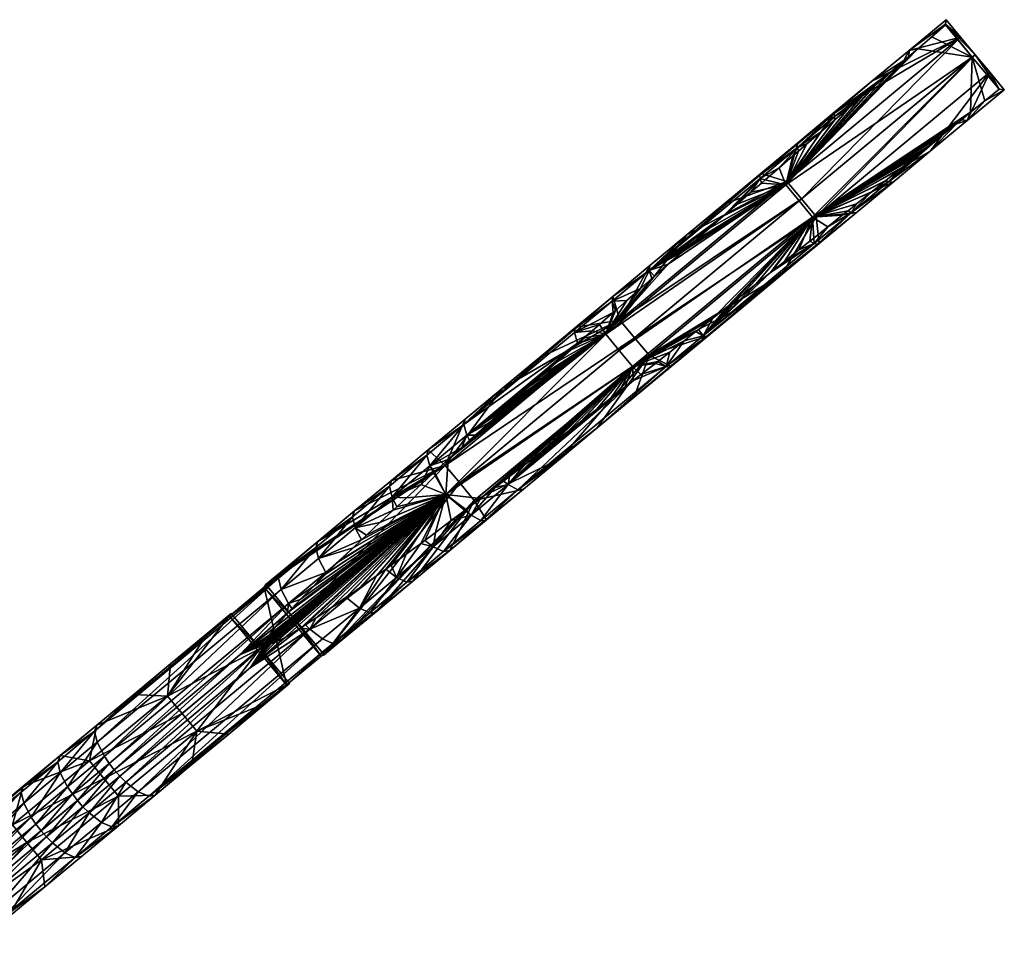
# Model space of a CAD drawing. Header units: millimetres. Extents: x 93711086 to 93775423, y 1247239064 to 1247319365.
# Tile 656 of 656: x 93732046 to 93736365, y 1247315286 to 1247319365. Entities that reach past the tile are written whole.
import ezdxf

# ---------------------------------------------------------------- set-up
doc = ezdxf.new("R2010")
doc.units = ezdxf.units.MM
doc.layers.add('SVV_Betong', color=7, linetype='Continuous')

# ---------------------------------------------------------------- blocks, each defined once
blk = doc.blocks.new('7b18acbc-7760-470f-8a9f-86712e06644a')
at = {"color": 0, "transparency": 16777216}
mesh = blk.add_polyface(dxfattribs=at)
corners = [(93736224.6, 1247319201, 7496.8), (93735465, 1247318569.9, 7490.7), (93735523.6, 1247318499.4, 7490.7), (93736341.8, 1247319060.1, 7496.8), (93736279.4, 1247319009.6, 7496.3), (93736217, 1247318959.2, 7495.8), (93736176.5, 1247318926.5, 7495.5), (93736154.5, 1247318908.8, 7495.3), (93736092.1, 1247318858.4, 7494.8), (93736046.4, 1247319289.9, 7496.3), (93736107.5, 1247319342, 7496.8), (93735985.4, 1247319237.8, 7495.8), (93736106.8, 1247319344.9, 7480.9), (93736237.1, 1247319211.4, 7297.5), (93736173.2, 1247319288.3, 7297.5), (93736109.3, 1247319365.2, 7297.5), (93736301, 1247319134.5, 7297.5), (93736364.9, 1247319057.6, 7297.5), (93735784.4, 1247319095.3, 7263.2), (93735946.8, 1247319230.3, 7280.3), (93736202.5, 1247318922.6, 7280.3), (93736040.1, 1247318787.7, 7263.2), (93735539.3, 1247318501.6, 7217), (93735475.3, 1247318578.5, 7217), (93735857.2, 1247318654, 7429.5), (93736029.6, 1247318808.1, 7494.3), (93735924.5, 1247319185.7, 7495.3), (93735945.9, 1247319204, 7495.5)]
mesh.append_faces([[corners[k] for k in face] for face in [(0, 1, 2, 0), (3, 0, 4, 3), (0, 5, 4, 0), (6, 2, 7, 6), (7, 2, 8, 7), (0, 2, 5, 0), (9, 0, 10, 9), (0, 9, 11, 0), (12, 0, 13, 12), (12, 14, 15, 12), (12, 10, 0, 12), (13, 14, 12, 13), (17, 16, 3, 17), (14, 18, 19, 14), (19, 15, 14, 19), (16, 17, 20, 16), (21, 16, 20, 21), (16, 21, 22, 16), (20, 5, 6, 20), (4, 17, 3, 4), (17, 4, 20, 17), (4, 5, 20, 4), (8, 21, 7, 8), (6, 7, 20, 6), (8, 24, 21, 8), (7, 21, 20, 7), (8, 25, 24, 8), (26, 27, 19, 26), (27, 11, 19, 27), (12, 11, 9, 12), (19, 18, 26, 19), (12, 19, 11, 12), (12, 9, 10, 12), (15, 19, 12, 15)]], dxfattribs={"color": 0})
mesh.append_faces([[corners[k] for k in face] for face in [(3, 13, 0, 3), (13, 22, 23, 13)]], dxfattribs={"vtx0": -1, "color": 0})
mesh.append_faces([[corners[k] for k in face] for face in [(3, 16, 13, 3), (13, 16, 22, 13)]], dxfattribs={"vtx2": -1, "vtx3": -1, "color": 0})
mesh = blk.add_polyface(dxfattribs=at)
corners = [(93735623.4, 1247318927.4, 7492.9), (93735406.5, 1247318640.4, 7490.7), (93735680.8, 1247318976.8, 7493.3), (93735620, 1247318924.5, 7492.8), (93735498.4, 1247318819.8, 7491.8), (93735559.2, 1247318872.1, 7492.3), (93736224.6, 1247319201, 7496.8), (93735985.4, 1247319237.8, 7495.8), (93735863.5, 1247319133.5, 7494.8), (93735802.6, 1247319081.3, 7494.3), (93735784.5, 1247319065.8, 7494.2), (93735741.7, 1247319029, 7493.8), (93735945.9, 1247319204, 7495.5), (93735924.5, 1247319185.7, 7495.3), (93735622, 1247318960.4, 7246), (93735411.4, 1247318655.4, 7217), (93735459.6, 1247318825.4, 7228.9), (93735475.3, 1247318578.5, 7217), (93736173.2, 1247319288.3, 7297.5), (93736237.1, 1247319211.4, 7297.5), (93735784.4, 1247319095.3, 7263.2), (93735457.1, 1247318805.1, 7412.3), (93735462.4, 1247318788.7, 7491.5), (93735437.7, 1247318767.3, 7491.3), (93735376.9, 1247318714.9, 7490.8), (93735618.6, 1247318954.1, 7327.2), (93735619.5, 1247318940, 7429.5), (93735293.1, 1247318683.4, 7294.8)]
mesh.append_faces([[corners[k] for k in face] for face in [(0, 1, 2, 0), (3, 1, 0, 3), (4, 1, 5, 4), (1, 3, 5, 1), (1, 6, 7, 1), (1, 8, 9, 1), (10, 11, 1, 10), (11, 2, 1, 11), (1, 9, 10, 1), (1, 7, 12, 1), (13, 8, 1, 13), (12, 13, 1, 12), (14, 15, 16, 14), (4, 21, 22, 4), (21, 23, 22, 21), (21, 24, 23, 21), (16, 25, 14, 16), (26, 10, 9, 26), (8, 13, 20, 8), (9, 8, 25, 9), (2, 11, 26, 2), (0, 2, 26, 0), (3, 0, 26, 3), (11, 10, 26, 11), (21, 26, 25, 21), (25, 8, 20, 25), (9, 25, 26, 9), (3, 26, 5, 3), (20, 14, 25, 20), (21, 4, 5, 21), (27, 25, 16, 27), (5, 26, 21, 5), (27, 21, 25, 27)]], dxfattribs={"color": 0})
mesh.append_faces([[corners[k] for k in face] for face in [(17, 18, 19, 17), (14, 18, 15, 14)]], dxfattribs={"vtx0": -1, "color": 0})
mesh.append_faces([[corners[k] for k in face] for face in [(17, 15, 18, 17), (14, 20, 18, 14)]], dxfattribs={"vtx2": -1, "vtx3": -1, "color": 0})
mesh = blk.add_polyface(dxfattribs=at)
corners = [(93735523.6, 1247318499.4, 7490.7), (93735842, 1247318657.3, 7492.8), (93735845.4, 1247318660.1, 7492.9), (93735779.4, 1247318607.1, 7492.3), (93735679.6, 1247318527.2, 7491.5), (93735716.8, 1247318557, 7491.8), (93735654.1, 1247318506.8, 7491.3), (93735528.7, 1247318406.7, 7490.3), (93735591.4, 1247318456.8, 7490.8), (93735904.5, 1247318707.6, 7493.3), (93736176.5, 1247318926.5, 7495.5), (93736217, 1247318959.2, 7495.8), (93736029.6, 1247318808.1, 7494.3), (93736092.1, 1247318858.4, 7494.8), (93735967.1, 1247318757.8, 7493.8), (93736011.1, 1247318793.2, 7494.2), (93735465, 1247318569.9, 7490.7), (93736224.6, 1247319201, 7496.8), (93735406.5, 1247318640.4, 7490.7), (93735715.2, 1247318517.8, 7228.9), (93735539.3, 1247318501.6, 7217), (93735877.6, 1247318652.7, 7246), (93736040.1, 1247318787.7, 7263.2), (93735552.8, 1247318382.8, 7211.6), (93735694.8, 1247318519, 7412.3), (93735857.2, 1247318654, 7429.5), (93735545.1, 1247318380.1, 7294.8), (93735530.9, 1247318382.9, 7394.9), (93735511.3, 1247318392.8, 7490)]
mesh.append_faces([[corners[k] for k in face] for face in [(0, 1, 2, 0), (1, 0, 3, 1), (4, 5, 0, 4), (0, 6, 4, 0), (3, 0, 5, 3), (7, 8, 0, 7), (8, 6, 0, 8), (2, 9, 0, 2), (0, 10, 11, 0), (0, 12, 13, 0), (0, 14, 15, 0), (14, 0, 9, 14), (15, 12, 0, 15), (16, 17, 18, 16), (19, 20, 21, 19), (20, 22, 21, 20), (23, 20, 19, 23), (5, 4, 24, 5), (5, 24, 3, 5), (22, 25, 21, 22), (9, 2, 25, 9), (15, 14, 25, 15), (12, 15, 25, 12), (14, 9, 25, 14), (1, 3, 25, 1), (2, 1, 25, 2), (25, 3, 24, 25), (23, 19, 26, 23), (24, 8, 27, 24), (24, 26, 19, 24), (27, 26, 24, 27), (6, 24, 4, 6), (7, 27, 8, 7), (6, 8, 24, 6), (28, 27, 7, 28)]], dxfattribs={"color": 0})
mesh.append_faces([[corners[k] for k in face] for face in [(21, 24, 19, 21)]], dxfattribs={"vtx0": -1, "color": 0})
mesh.append_faces([[corners[k] for k in face] for face in [(21, 25, 24, 21)]], dxfattribs={"vtx2": -1, "vtx3": -1, "color": 0})
mesh = blk.add_polyface(dxfattribs=at)
corners = [(93735511.3, 1247318392.8, 7490), (93735528.7, 1247318406.7, 7490.3), (93735523.6, 1247318499.4, 7490.7), (93735463.7, 1247318354.8, 7488.9), (93735345.1, 1247318260.4, 7486.4), (93735401, 1247318304.8, 7487.6), (93735338.2, 1247318254.9, 7486.2), (93735275.3, 1247318205, 7484.9), (93735212.4, 1247318155.2, 7483.5), (93735178.6, 1247318128.4, 7482.8), (93735299.4, 1247318647.8, 7490), (93735253.3, 1247318608, 7488.9), (93735406.5, 1247318640.4, 7490.7), (93735192.7, 1247318555.5, 7487.6), (93735138.8, 1247318508.7, 7486.4), (93735132.1, 1247318502.9, 7486.2), (93735376.9, 1247318714.9, 7490.8), (93735316.2, 1247318662.4, 7490.3), (93735462.4, 1247318788.7, 7491.5), (93735437.7, 1247318767.3, 7491.3), (93735498.4, 1247318819.8, 7491.8), (93735465, 1247318569.9, 7490.7), (93734675.9, 1247317914.2, 7474), (93735459.6, 1247318825.4, 7228.9), (93735411.4, 1247318655.4, 7217), (93735297.2, 1247318690.5, 7211.6), (93735552.8, 1247318382.8, 7211.6), (93735390.5, 1247318248, 7192.3), (93735539.3, 1247318501.6, 7217), (93734806.7, 1247317892.9, 7129.9), (93735475.3, 1247318578.5, 7217), (93734678.9, 1247318046.7, 7129.9), (93734742.8, 1247317969.8, 7129.9), (93735545.1, 1247318380.1, 7294.8), (93735228.3, 1247318113.2, 7172.9), (93735044.1, 1247317978.4, 7336.8), (93735530.9, 1247318382.9, 7394.9), (93735293.2, 1247318668.9, 7394.9), (93735293.1, 1247318683.4, 7294.8), (93735457.1, 1247318805.1, 7412.3)]
mesh.append_faces([[corners[k] for k in face] for face in [(0, 1, 2, 0), (0, 2, 3, 0), (2, 4, 5, 2), (6, 2, 7, 6), (8, 7, 2, 8), (4, 2, 6, 4), (2, 5, 3, 2), (2, 9, 8, 2), (10, 11, 12, 10), (11, 13, 12, 11), (12, 14, 15, 12), (12, 16, 17, 12), (10, 12, 17, 10), (12, 18, 19, 12), (19, 16, 12, 19), (20, 18, 12, 20), (23, 24, 25, 23), (26, 27, 28, 26), (33, 34, 27, 33), (27, 26, 33, 27), (6, 35, 36, 6), (5, 36, 3, 5), (36, 0, 3, 36), (6, 36, 4, 6), (4, 36, 5, 4), (17, 16, 37, 17), (37, 11, 10, 37), (10, 17, 37, 10), (37, 13, 11, 37), (23, 25, 38, 23), (37, 39, 38, 37), (37, 16, 39, 37)]], dxfattribs={"color": 0})
mesh.append_faces([[corners[k] for k in face] for face in [(27, 29, 28, 27), (30, 31, 24, 30), (28, 32, 30, 28), (35, 33, 36, 35)]], dxfattribs={"vtx0": -1, "color": 0})
mesh.append_faces([[corners[k] for k in face] for face in [(2, 21, 22, 2)]], dxfattribs={"vtx2": -1, "vtx3": -1, "color": 0})
mesh = blk.add_polyface(dxfattribs=at)
corners = [(93735523.6, 1247318499.4, 7490.7), (93734734.4, 1247317843.7, 7474), (93735086.6, 1247318055.6, 7480.8), (93735149.5, 1247318105.4, 7482.2), (93735178.6, 1247318128.4, 7482.8), (93735406.5, 1247318640.4, 7490.7), (93734890.1, 1247318292, 7480.8), (93734617.3, 1247317984.7, 7474), (93735011.1, 1247318397.5, 7483.5), (93735071.6, 1247318450.2, 7484.9), (93734978.5, 1247318369.2, 7482.8), (93734950.6, 1247318344.8, 7482.2), (93735132.1, 1247318502.9, 7486.2), (93735138.8, 1247318508.7, 7486.4), (93735192.7, 1247318555.5, 7487.6), (93734675.9, 1247317914.2, 7474), (93735465, 1247318569.9, 7490.7), (93735134.9, 1247318555.6, 7192.3), (93735297.2, 1247318690.5, 7211.6), (93735411.4, 1247318655.4, 7217), (93734972.6, 1247318420.8, 7172.9), (93734678.9, 1247318046.7, 7129.9), (93735390.5, 1247318248, 7192.3), (93735228.3, 1247318113.2, 7172.9), (93734806.7, 1247317892.9, 7129.9), (93735475.3, 1247318578.5, 7217), (93734742.8, 1247317969.8, 7129.9), (93735539.3, 1247318501.6, 7217), (93735066, 1247317978.3, 7153.5), (93735058.6, 1247317975.6, 7234.6), (93735545.1, 1247318380.1, 7294.8), (93735044.1, 1247317978.4, 7336.8), (93735212.4, 1247318155.2, 7483.5), (93735275.3, 1247318205, 7484.9), (93735338.2, 1247318254.9, 7486.2), (93734960.5, 1247317956.3, 7478.2), (93735011.9, 1247317996.7, 7479.2), (93735023.6, 1247318005.9, 7479.5), (93735293.2, 1247318668.9, 7394.9), (93735293.1, 1247318683.4, 7294.8), (93734806.4, 1247318264.4, 7336.8)]
mesh.append_faces([[corners[k] for k in face] for face in [(0, 1, 2, 0), (3, 0, 2, 3), (3, 4, 0, 3), (5, 6, 7, 5), (8, 5, 9, 8), (5, 10, 11, 5), (10, 5, 8, 10), (5, 11, 6, 5), (5, 12, 9, 5), (13, 5, 14, 13), (17, 18, 19, 17), (28, 23, 29, 28), (29, 23, 30, 29), (4, 31, 32, 4), (33, 31, 34, 33), (32, 31, 33, 32), (35, 31, 36, 35), (37, 31, 2, 37), (2, 31, 3, 2), (3, 31, 4, 3), (36, 31, 37, 36), (38, 13, 14, 38), (38, 12, 13, 38), (38, 39, 40, 38), (38, 40, 12, 38), (20, 40, 39, 20), (18, 17, 39, 18), (17, 20, 39, 17)]], dxfattribs={"color": 0})
mesh.append_faces([[corners[k] for k in face] for face in [(0, 15, 1, 0), (16, 7, 15, 16), (20, 19, 21, 20)]], dxfattribs={"vtx0": -1, "color": 0})
mesh.append_faces([[corners[k] for k in face] for face in [(16, 5, 7, 16), (20, 17, 19, 20), (22, 23, 24, 22), (25, 26, 21, 25), (27, 24, 26, 27), (31, 29, 30, 31)]], dxfattribs={"vtx2": -1, "vtx3": -1, "color": 0})
mesh = blk.add_polyface(dxfattribs=at)
corners = [(93734617.3, 1247317984.7, 7474), (93734523.1, 1247317969.6, 7471.7), (93734494, 1247317944.1, 7470.3), (93734709.1, 1247318133.4, 7476.8), (93734658.8, 1247318089.2, 7475.7), (93734557.4, 1247317999.6, 7473.1), (93734588.7, 1247318027.2, 7474.1), (93734648.8, 1247318080.4, 7475.5), (93734890.1, 1247318292, 7480.8), (93734829.8, 1247318239.2, 7479.5), (93734769.4, 1247318186.3, 7478.2), (93734818.5, 1247318229.4, 7479.2), (93734972.6, 1247318420.8, 7172.9), (93734678.9, 1247318046.7, 7129.9), (93734810.4, 1247318286, 7153.5), (93734648.1, 1247318151.2, 7134.1), (93734806.7, 1247317892.9, 7129.9), (93735228.3, 1247318113.2, 7172.9), (93735066, 1247317978.3, 7153.5), (93734485.9, 1247318016.4, 7113.6), (93734806.4, 1247318264.4, 7336.8), (93735071.6, 1247318450.2, 7484.9), (93735132.1, 1247318502.9, 7486.2), (93734978.5, 1247318369.2, 7482.8), (93735011.1, 1247318397.5, 7483.5), (93734950.6, 1247318344.8, 7482.2), (93734644.1, 1247318129.6, 7317.4), (93734479.1, 1247317992.5, 7296.5), (93734493.1, 1247317946.2, 7464.9), (93734480.5, 1247318008.1, 7198.4), (93734324, 1247317881.9, 7089.9)]
mesh.append_faces([[corners[k] for k in face] for face in [(0, 1, 2, 0), (3, 4, 0, 3), (0, 5, 1, 0), (6, 0, 7, 6), (0, 6, 5, 0), (4, 7, 0, 4), (8, 9, 0, 8), (10, 3, 0, 10), (0, 11, 10, 0), (0, 9, 11, 0), (12, 13, 14, 12), (14, 13, 15, 14), (16, 17, 18, 16), (15, 13, 19, 15), (20, 21, 22, 20), (8, 20, 9, 8), (20, 23, 24, 20), (20, 25, 23, 20), (20, 8, 25, 20), (20, 24, 21, 20), (20, 10, 11, 20), (26, 3, 10, 26), (26, 4, 3, 26), (20, 11, 9, 20), (7, 4, 26, 7), (6, 7, 27, 6), (5, 6, 27, 5), (28, 5, 27, 28), (29, 26, 15, 29), (26, 10, 20, 26), (15, 19, 29, 15), (12, 14, 20, 12), (19, 30, 29, 19), (26, 29, 27, 26), (26, 27, 7, 26)]], dxfattribs={"color": 0})
mesh.append_faces([[corners[k] for k in face] for face in [(15, 20, 14, 15)]], dxfattribs={"vtx0": -1, "color": 0})
mesh.append_faces([[corners[k] for k in face] for face in [(15, 26, 20, 15)]], dxfattribs={"vtx2": -1, "vtx3": -1, "color": 0})
mesh = blk.add_polyface(dxfattribs=at)
corners = [(93734194.8, 1247317361.2, 7448), (93734734.4, 1247317843.7, 7474), (93734167.5, 1247317340.4, 7446.7), (93734130.9, 1247317312.6, 7445.1), (93733915.3, 1247317282.3, 7438.3), (93734067, 1247317264, 7442.1), (93734044.1, 1247317542.5, 7448), (93734617.3, 1247317984.7, 7474), (93734103.7, 1247317596.2, 7451), (93734018.7, 1247317519.5, 7446.7), (93733984.6, 1247317488.7, 7445.1), (93733925.2, 1247317434.7, 7442.1), (93734163.4, 1247317649.8, 7453.9), (93734176.6, 1247317661.6, 7454.6), (93734223.2, 1247317703.3, 7456.9), (93734675.9, 1247317914.2, 7474), (93734000.1, 1247317612.8, 7042.7), (93734162.1, 1247317747.3, 7066.3), (93733911.8, 1247317409.4, 7020.5), (93734678.9, 1247318046.7, 7129.9), (93733838.2, 1247317478.2, 7019.1), (93734322.1, 1247317458.8, 7453.9), (93734258.5, 1247317410, 7451), (93734188, 1247317325, 7394.1), (93734336.2, 1247317469.6, 7454.6), (93734007.3, 1247317542.5, 7394.1), (93734283, 1247317756.8, 7459.8), (93734335.1, 1247317803.1, 7462.4), (93734342.9, 1247317810.1, 7462.8), (93734402.9, 1247317863.4, 7465.7), (93733993.3, 1247317588.8, 7225.6), (93734480.5, 1247318008.1, 7198.4), (93734324, 1247317881.9, 7089.9), (93733831.4, 1247317454.3, 7202), (93733865.9, 1247317380.7, 7439.1), (93733845.3, 1247317408, 7370.4), (93734493.1, 1247317946.2, 7464.9)]
mesh.append_faces([[corners[k] for k in face] for face in [(0, 1, 2, 0), (3, 2, 1, 3), (4, 5, 1, 4), (6, 7, 8, 6), (6, 9, 7, 6), (7, 10, 11, 7), (7, 9, 10, 7), (12, 8, 7, 12), (13, 7, 14, 13), (11, 4, 7, 11), (4, 15, 7, 4), (16, 17, 18, 16), (17, 19, 18, 17), (20, 16, 18, 20), (21, 22, 23, 21), (24, 21, 23, 24), (9, 25, 10, 9), (25, 12, 13, 25), (14, 26, 25, 14), (13, 14, 25, 13), (27, 25, 26, 27), (6, 8, 25, 6), (9, 6, 25, 9), (8, 12, 25, 8), (25, 27, 28, 25), (29, 25, 28, 29), (30, 31, 17, 30), (32, 17, 31, 32), (17, 16, 30, 17), (34, 11, 35, 34), (10, 25, 35, 10), (10, 35, 11, 10)]], dxfattribs={"color": 0})
mesh.append_faces([[corners[k] for k in face] for face in [(30, 20, 33, 30), (36, 30, 25, 36), (30, 35, 25, 30)]], dxfattribs={"vtx0": -1, "color": 0})
mesh.append_faces([[corners[k] for k in face] for face in [(30, 16, 20, 30), (30, 33, 35, 30)]], dxfattribs={"vtx2": -1, "vtx3": -1, "color": 0})
mesh = blk.add_polyface(dxfattribs=at)
corners = [(93734324, 1247317881.9, 7089.9), (93734678.9, 1247318046.7, 7129.9), (93734162.1, 1247317747.3, 7066.3), (93734188, 1247317325, 7394.1), (93734231, 1247317302.8, 7225.6), (93734738.2, 1247317782.1, 7473.1), (93734734.4, 1247317843.7, 7474), (93734067, 1247317264, 7442.1), (93734130.9, 1247317312.6, 7445.1), (93734258.5, 1247317410, 7451), (93734194.8, 1247317361.2, 7448), (93734322.1, 1247317458.8, 7453.9), (93734385.7, 1247317507.8, 7456.9), (93734336.2, 1247317469.6, 7454.6), (93734617.3, 1247317984.7, 7474), (93734462.9, 1247317916.6, 7468.7), (93734402.9, 1247317863.4, 7465.7), (93734283, 1247317756.8, 7459.8), (93734223.2, 1247317703.3, 7456.9), (93734176.6, 1247317661.6, 7454.6), (93734163.4, 1247317649.8, 7453.9), (93734335.1, 1247317803.1, 7462.4), (93734342.9, 1247317810.1, 7462.8), (93734494, 1247317944.1, 7470.3), (93734675.9, 1247317914.2, 7474), (93733915.3, 1247317282.3, 7438.3), (93734485.9, 1247318016.4, 7113.6), (93734039.6, 1247317255.5, 7020.5), (93734806.7, 1247317892.9, 7129.9), (93734417.7, 1247317439.6, 7066.3), (93734742.8, 1247317969.8, 7129.9), (93733975.7, 1247317332.4, 7020.5), (93733911.8, 1247317409.4, 7020.5), (93734579.6, 1247317574.2, 7089.9), (93734255.8, 1247317305.1, 7042.7), (93734881.8, 1247317843.5, 7317.4), (93734702.3, 1247317753.9, 7471.7), (93734672, 1247317729.9, 7470.3), (93734512.6, 1247317605.9, 7462.8), (93734504.3, 1247317599.5, 7462.4), (93734575.9, 1247317655.1, 7465.7), (93734639.2, 1247317704.4, 7468.7), (93734449.2, 1247317556.8, 7459.8), (93734493.1, 1247317946.2, 7464.9), (93734523.1, 1247317969.6, 7471.7), (93734557.4, 1247317999.6, 7473.1), (93734007.3, 1247317542.5, 7394.1), (93734479.1, 1247317992.5, 7296.5), (93733993.3, 1247317588.8, 7225.6), (93734480.5, 1247318008.1, 7198.4)]
mesh.append_faces([[corners[k] for k in face] for face in [(0, 1, 2, 0), (3, 4, 5, 3), (6, 7, 8, 6), (9, 6, 10, 9), (6, 9, 11, 6), (12, 6, 13, 12), (13, 6, 11, 13), (14, 15, 16, 14), (14, 17, 18, 14), (14, 19, 20, 14), (14, 21, 17, 14), (21, 14, 22, 21), (14, 16, 22, 14), (23, 15, 14, 23), (6, 24, 25, 6), (0, 26, 1, 0), (27, 28, 29, 27), (29, 33, 4, 29), (29, 4, 34, 29), (4, 33, 35, 4), (3, 36, 37, 3), (3, 38, 39, 3), (40, 3, 41, 40), (40, 38, 3, 40), (12, 13, 3, 12), (42, 12, 3, 42), (39, 42, 3, 39), (43, 44, 45, 43), (43, 23, 44, 43), (15, 43, 16, 15), (43, 46, 16, 43), (43, 15, 23, 43), (49, 48, 47, 49)]], dxfattribs={"color": 0})
mesh.append_faces([[corners[k] for k in face] for face in [(30, 32, 1, 30)]], dxfattribs={"vtx0": -1, "color": 0})
mesh.append_faces([[corners[k] for k in face] for face in [(30, 31, 32, 30), (28, 27, 31, 28), (43, 47, 48, 43)]], dxfattribs={"vtx2": -1, "vtx3": -1, "color": 0})
mesh = blk.add_polyface(dxfattribs=at)
corners = [(93734672, 1247317729.9, 7470.3), (93734702.3, 1247317753.9, 7471.7), (93734734.4, 1247317843.7, 7474), (93734575.9, 1247317655.1, 7465.7), (93734639.2, 1247317704.4, 7468.7), (93734449.2, 1247317556.8, 7459.8), (93734504.3, 1247317599.5, 7462.4), (93734512.6, 1247317605.9, 7462.8), (93734385.7, 1247317507.8, 7456.9), (93735023.6, 1247318005.9, 7479.5), (93735086.6, 1247318055.6, 7480.8), (93735011.9, 1247317996.7, 7479.2), (93734960.5, 1247317956.3, 7478.2), (93734897.5, 1247317906.7, 7476.8), (93734844.8, 1247317865.4, 7475.7), (93734738.2, 1247317782.1, 7473.1), (93734771, 1247317807.8, 7474.1), (93734834.3, 1247317857.2, 7475.5), (93735066, 1247317978.3, 7153.5), (93734903.7, 1247317843.5, 7134.1), (93734806.7, 1247317892.9, 7129.9), (93734741.6, 1247317708.8, 7113.6), (93734579.6, 1247317574.2, 7089.9), (93734417.7, 1247317439.6, 7066.3), (93733975.7, 1247317332.4, 7020.5), (93734742.8, 1247317969.8, 7129.9), (93734896.3, 1247317840.8, 7215.3), (93735044.1, 1247317978.4, 7336.8), (93734881.8, 1247317843.5, 7317.4), (93735058.6, 1247317975.6, 7234.6), (93734231, 1247317302.8, 7225.6), (93734188, 1247317325, 7394.1)]
mesh.append_faces([[corners[k] for k in face] for face in [(0, 1, 2, 0), (2, 3, 4, 2), (2, 5, 6, 2), (7, 3, 2, 7), (2, 6, 7, 2), (4, 0, 2, 4), (2, 8, 5, 2), (2, 9, 10, 2), (11, 2, 12, 11), (13, 12, 2, 13), (9, 2, 11, 9), (2, 14, 13, 2), (15, 2, 1, 15), (2, 16, 17, 2), (16, 2, 15, 16), (17, 14, 2, 17), (18, 19, 20, 18), (21, 22, 20, 21), (21, 20, 19, 21), (22, 23, 20, 22), (26, 22, 21, 26), (21, 19, 26, 21), (27, 12, 28, 27), (26, 28, 22, 26), (14, 28, 13, 14), (13, 28, 12, 13), (17, 28, 14, 17), (28, 17, 16, 28), (15, 30, 28, 15), (16, 15, 28, 16), (1, 31, 15, 1), (4, 31, 0, 4)]], dxfattribs={"color": 0})
mesh.append_faces([[corners[k] for k in face] for face in [(20, 24, 25, 20), (19, 29, 26, 19), (29, 28, 26, 29)]], dxfattribs={"vtx0": -1, "color": 0})
mesh.append_faces([[corners[k] for k in face] for face in [(19, 18, 29, 19), (29, 27, 28, 29)]], dxfattribs={"vtx2": -1, "vtx3": -1, "color": 0})
mesh = blk.add_polyface(dxfattribs=at)
corners = [(93733822.7, 1247317080.1, 7428.4), (93733915.3, 1247317282.3, 7438.3), (93733804.9, 1247317067, 7427.2), (93733675.6, 1247316971.9, 7418.7), (93733651.4, 1247316954.3, 7417.1), (93733610.6, 1247316924.7, 7414.4), (93733740.3, 1247317019.3, 7422.9), (93733479.7, 1247316831.5, 7405.8), (93733535.5, 1247316870.9, 7409.5), (93733545.3, 1247316877.9, 7410.1), (93733624.8, 1247317158.4, 7422.9), (93733683.4, 1247317213.1, 7427.2), (93733699.7, 1247317228.2, 7428.4), (93733742.5, 1247317267.4, 7431.5), (93733441.4, 1247316984.2, 7409.5), (93733392.5, 1247316936.5, 7405.8), (93733391.3, 1247316935.4, 7405.8), (93733335.5, 1247316879.7, 7401.6), (93733566.3, 1247317103.4, 7418.7), (93733544.6, 1247317082.9, 7417.1), (93733508, 1247317048.1, 7414.4), (93733807, 1247317326.1, 7436.2), (93733838.2, 1247317478.2, 7019.1), (93733911.8, 1247317409.4, 7020.5), (93733676.4, 1247317343.8, 6993.6), (93733514.8, 1247317209.5, 6966.6), (93733975.7, 1247317332.4, 7020.5), (93733381.4, 1247316578.5, 6900.1), (93733253.6, 1247316732.4, 6900.1), (93733770.5, 1247316901.8, 6966.6), (93733608.8, 1247316767.6, 6939.5), (93734039.6, 1247317255.5, 7020.5), (93733743.4, 1247316897.6, 7149.1), (93733932.1, 1247317036.1, 6993.6), (93733905, 1247317031.9, 7176.2), (93733859.9, 1247317052.3, 7344.3), (93733698.3, 1247316918, 7317.2), (93733679.1, 1247317269.9, 7344.3), (93733861.4, 1247317376.5, 7438.9), (93733845.3, 1247317408, 7370.4), (93733667.3, 1247317318, 7176.2), (93733831.4, 1247317454.3, 7202), (93733517.5, 1247317135.6, 7317.2)]
mesh.append_faces([[corners[k] for k in face] for face in [(0, 1, 2, 0), (3, 1, 4, 3), (4, 1, 5, 4), (1, 3, 6, 1), (1, 7, 8, 1), (1, 9, 5, 1), (9, 1, 8, 9), (10, 1, 11, 10), (12, 1, 13, 12), (1, 14, 15, 1), (1, 16, 17, 1), (18, 1, 10, 18), (19, 20, 1, 19), (1, 18, 19, 1), (21, 13, 1, 21), (1, 12, 11, 1), (22, 23, 24, 22), (24, 23, 25, 24), (29, 30, 31, 29), (0, 2, 35, 0), (2, 36, 35, 2), (3, 4, 36, 3), (6, 3, 36, 6), (2, 6, 36, 2), (12, 13, 37, 12), (11, 12, 37, 11), (13, 21, 37, 13), (21, 38, 39, 21), (39, 37, 21, 39)]], dxfattribs={"color": 0})
mesh.append_faces([[corners[k] for k in face] for face in [(26, 27, 28, 26), (32, 33, 34, 32), (24, 41, 22, 24), (41, 37, 39, 41), (40, 42, 37, 40)]], dxfattribs={"vtx0": -1, "color": 0})
mesh.append_faces([[corners[k] for k in face] for face in [(24, 40, 41, 24), (41, 40, 37, 41), (35, 36, 32, 35)]], dxfattribs={"vtx2": -1, "vtx3": -1, "color": 0})
mesh = blk.add_polyface(dxfattribs=at)
corners = [(93733915.3, 1247317282.3, 7438.3), (93734003, 1247317215.6, 7439.1), (93734067, 1247317264, 7442.1), (93733998.2, 1247317212, 7438.9), (93733869, 1247317115.1, 7431.5), (93733938.6, 1247317167.7, 7436.2), (93733822.7, 1247317080.1, 7428.4), (93733740.3, 1247317019.3, 7422.9), (93733804.9, 1247317067, 7427.2), (93733925.2, 1247317434.7, 7442.1), (93733865.9, 1247317380.7, 7439.1), (93733861.4, 1247317376.5, 7438.9), (93733807, 1247317326.1, 7436.2), (93734039.6, 1247317255.5, 7020.5), (93734255.8, 1247317305.1, 7042.7), (93734093.8, 1247317170.5, 7019.1), (93733975.7, 1247317332.4, 7020.5), (93733381.4, 1247316578.5, 6900.1), (93734417.7, 1247317439.6, 7066.3), (93733932.1, 1247317036.1, 6993.6), (93733770.5, 1247316901.8, 6966.6), (93734130.9, 1247317312.6, 7445.1), (93734026.1, 1247317190.4, 7370.4), (93734188, 1247317325, 7394.1), (93734085.1, 1247317166.8, 7100.1), (93734231, 1247317302.8, 7225.6), (93734194.8, 1247317361.2, 7448), (93734167.5, 1247317340.4, 7446.7), (93734258.5, 1247317410, 7451), (93733905, 1247317031.9, 7176.2), (93734069.1, 1247317168.2, 7202), (93733859.9, 1247317052.3, 7344.3), (93733845.3, 1247317408, 7370.4), (93733743.4, 1247316897.6, 7149.1)]
mesh.append_faces([[corners[k] for k in face] for face in [(0, 1, 2, 0), (1, 0, 3, 1), (4, 5, 0, 4), (4, 0, 6, 4), (5, 3, 0, 5), (0, 7, 8, 0), (9, 10, 0, 9), (10, 11, 0, 10), (12, 0, 11, 12), (13, 14, 15, 13), (18, 14, 13, 18), (15, 19, 13, 15), (19, 20, 13, 19), (21, 22, 23, 21), (24, 14, 25, 24), (26, 27, 23, 26), (28, 26, 23, 28), (27, 21, 23, 27), (21, 2, 22, 21), (14, 24, 15, 14), (24, 29, 19, 24), (30, 24, 25, 30), (19, 15, 24, 19), (29, 24, 30, 29), (22, 5, 31, 22), (22, 1, 3, 22), (1, 22, 2, 1), (3, 5, 22, 3), (5, 4, 31, 5), (4, 6, 31, 4), (11, 10, 32, 11)]], dxfattribs={"color": 0})
mesh.append_faces([[corners[k] for k in face] for face in [(23, 30, 25, 23), (22, 29, 30, 22), (31, 33, 29, 31)]], dxfattribs={"vtx0": -1, "color": 0})
mesh.append_faces([[corners[k] for k in face] for face in [(16, 13, 17, 16), (23, 22, 30, 23), (22, 31, 29, 22)]], dxfattribs={"vtx2": -1, "vtx3": -1, "color": 0})
mesh = blk.add_polyface(dxfattribs=at)
corners = [(93733915.3, 1247317282.3, 7438.3), (93733168.4, 1247316634, 7384.4), (93733207.1, 1247316653.6, 7387), (93733136.8, 1247316623.6, 7382.6), (93733147.8, 1247316626, 7383.2), (93733479.7, 1247316831.5, 7405.8), (93733478.3, 1247316830.6, 7405.8), (93733450.1, 1247316992.5, 7410.1), (93733441.4, 1247316984.2, 7409.5), (93733276.7, 1247316820.4, 7396.5), (93733239.3, 1247316781.6, 7393.3), (93733124.2, 1247316631.8, 7382.3), (93733124.4, 1247316628.8, 7382.2), (93733125.7, 1247316626.2, 7382.2), (93733335.5, 1247316879.7, 7401.6), (93733392.5, 1247316936.5, 7405.8), (93733391.3, 1247316935.4, 7405.8), (93733508, 1247317048.1, 7414.4), (93733253.6, 1247316732.4, 6900.1), (93733911.8, 1247317409.4, 7020.5), (93733975.7, 1247317332.4, 7020.5), (93733125.7, 1247316886.2, 6900.1), (93733514.8, 1247317209.5, 6966.6), (93733353.2, 1247317075.2, 6939.5), (93733191.7, 1247316941, 6911.7), (93733544.6, 1247317082.9, 7417.1), (93733517.5, 1247317135.6, 7317.2), (93733355.9, 1247317001.3, 7290.1), (93733566.3, 1247317103.4, 7418.7), (93733624.8, 1247317158.4, 7422.9), (93733683.4, 1247317213.1, 7427.2), (93733388.3, 1247316940, 7400.6), (93733679.1, 1247317269.9, 7344.3), (93733184.9, 1247316931.8, 6993.7), (93733344.1, 1247317049.4, 7122), (93733181.7, 1247316914.4, 7094.1), (93733505.7, 1247317183.7, 7149.1), (93733667.3, 1247317318, 7176.2), (93733676.4, 1247317343.8, 6993.6), (93733192.6, 1247316865.6, 7262.1)]
mesh.append_faces([[corners[k] for k in face] for face in [(0, 1, 2, 0), (0, 3, 4, 0), (5, 0, 6, 5), (7, 8, 0, 7), (0, 9, 10, 0), (0, 11, 12, 0), (0, 12, 13, 0), (0, 14, 9, 0), (15, 16, 0, 15), (17, 7, 0, 17), (18, 19, 20, 18), (18, 21, 19, 18), (22, 19, 23, 22), (24, 23, 19, 24), (19, 21, 24, 19), (25, 26, 27, 25), (26, 28, 29, 26), (29, 30, 26, 29), (27, 17, 25, 27), (17, 31, 7, 17), (7, 31, 8, 7), (25, 28, 26, 25), (26, 30, 32, 26), (8, 31, 15, 8), (23, 33, 34, 23), (33, 35, 34, 33), (23, 24, 33, 23), (17, 27, 31, 17)]], dxfattribs={"color": 0})
mesh.append_faces([[corners[k] for k in face] for face in [(22, 37, 38, 22), (23, 36, 22, 23), (36, 27, 26, 36), (34, 39, 27, 34)]], dxfattribs={"vtx0": -1, "color": 0})
mesh.append_faces([[corners[k] for k in face] for face in [(22, 36, 37, 22), (23, 34, 36, 23), (37, 36, 26, 37), (36, 34, 27, 36), (34, 35, 39, 34)]], dxfattribs={"vtx2": -1, "vtx3": -1, "color": 0})
mesh = blk.add_polyface(dxfattribs=at)
corners = [(93733118, 1247316874.5, 6999.2), (93733368.5, 1247316573.1, 6999.2), (93733216, 1247316446.4, 6972.4), (93733101.1, 1247316605.7, 6873.3), (93732965.6, 1247316747.9, 6972.4), (93733228.9, 1247316451.9, 6873.3), (93733253.6, 1247316732.4, 6900.1), (93733381.4, 1247316578.5, 6900.1), (93733125.7, 1247316886.2, 6900.1), (93733128.1, 1247316624.4, 7382.2), (93733915.3, 1247317282.3, 7438.3), (93733125.7, 1247316626.2, 7382.2), (93733147.8, 1247316626, 7383.2), (93733168.4, 1247316634, 7384.4), (93733136.8, 1247316623.6, 7382.6), (93733131, 1247316623.6, 7382.3), (93733125.2, 1247316637.5, 7382.6), (93733129.6, 1247316647.9, 7383.2), (93733124.2, 1247316631.8, 7382.3), (93733167.6, 1247316701.1, 7387), (93733141.2, 1247316666.7, 7384.4), (93733124.3, 1247316365, 6854.9), (93732962.9, 1247316230.8, 6826.5), (93733419.3, 1247316628.3, 7094.1), (93733318.6, 1247316690.7, 7372.4), (93733299.4, 1247316709.3, 7393.3), (93733276.8, 1247316695, 7391.8), (93733413.4, 1247316786, 7401.6), (93733344.4, 1247316739, 7396.5), (93733057.5, 1247316522.1, 7357.6), (93733207.1, 1247316653.6, 7387), (93733221.1, 1247316762, 7391.8), (93733224.5, 1247316803.9, 7372.4), (93733010.9, 1247316578.1, 7357.6), (93733388.3, 1247316940, 7400.6), (93733335.5, 1247316879.7, 7401.6), (93733276.7, 1247316820.4, 7396.5), (93733239.3, 1247316781.6, 7393.3), (93733184.9, 1247316931.8, 6993.7), (93733181.7, 1247316914.4, 7094.1), (93733191.7, 1247316941, 6911.7), (93733192.6, 1247316865.6, 7262.1), (93733355.9, 1247317001.3, 7290.1), (93733373.4, 1247316648.1, 7262.1), (93732612, 1247315957.5, 6952), (93732566, 1247315977.2, 7120)]
mesh.append_faces([[corners[k] for k in face] for face in [(2, 3, 4, 2), (5, 3, 2, 5), (6, 1, 0, 6), (1, 6, 7, 1), (0, 8, 6, 0), (9, 10, 11, 9), (12, 13, 10, 12), (14, 10, 15, 14), (9, 15, 10, 9), (16, 10, 17, 16), (18, 10, 16, 18), (19, 20, 10, 19), (20, 17, 10, 20), (5, 2, 21, 5), (2, 22, 21, 2), (1, 23, 2, 1), (24, 25, 26, 24), (24, 27, 28, 24), (28, 25, 24, 28), (29, 24, 26, 29), (29, 26, 30, 29), (13, 29, 30, 13), (12, 29, 13, 12), (31, 32, 33, 31), (19, 31, 33, 19), (34, 32, 35, 34), (32, 36, 35, 32), (32, 31, 37, 32), (32, 37, 36, 32), (38, 8, 0, 38), (38, 0, 39, 38), (40, 8, 38, 40)]], dxfattribs={"color": 0})
mesh.append_faces([[corners[k] for k in face] for face in [(41, 34, 42, 41), (43, 44, 23, 43), (24, 45, 43, 24)]], dxfattribs={"vtx0": -1, "color": 0})
mesh.append_faces([[corners[k] for k in face] for face in [(0, 1, 2, 0), (41, 32, 34, 41)]], dxfattribs={"vtx2": -1, "vtx3": -1, "color": 0})
mesh = blk.add_polyface(dxfattribs=at)
corners = [(93733413.4, 1247316786, 7401.6), (93733915.3, 1247317282.3, 7438.3), (93733344.4, 1247316739, 7396.5), (93733299.4, 1247316709.3, 7393.3), (93733276.8, 1247316695, 7391.8), (93733207.1, 1247316653.6, 7387), (93733478.3, 1247316830.6, 7405.8), (93733167.6, 1247316701.1, 7387), (93733221.1, 1247316762, 7391.8), (93733239.3, 1247316781.6, 7393.3), (93733608.8, 1247316767.6, 6939.5), (93733447.3, 1247316633.3, 6911.7), (93734039.6, 1247317255.5, 7020.5), (93733381.4, 1247316578.5, 6900.1), (93733599.1, 1247316763, 7020.3), (93733770.5, 1247316901.8, 6966.6), (93733437, 1247316628.4, 6993.7), (93733743.4, 1247316897.6, 7149.1), (93733932.1, 1247317036.1, 6993.6), (93733581.8, 1247316763.3, 7122), (93733419.3, 1247316628.3, 7094.1), (93733368.5, 1247316573.1, 6999.2), (93733545.3, 1247316877.9, 7410.1), (93733535.5, 1247316870.9, 7409.5), (93733482.4, 1247316826.8, 7400.6), (93733651.4, 1247316954.3, 7417.1), (93733536.7, 1247316783.7, 7290.1), (93733698.3, 1247316918, 7317.2), (93733610.6, 1247316924.7, 7414.4), (93733479.7, 1247316831.5, 7405.8), (93733318.6, 1247316690.7, 7372.4), (93733373.4, 1247316648.1, 7262.1), (93733391.3, 1247316935.4, 7405.8), (93733392.5, 1247316936.5, 7405.8), (93733388.3, 1247316940, 7400.6), (93733335.5, 1247316879.7, 7401.6)]
mesh.append_faces([[corners[k] for k in face] for face in [(0, 1, 2, 0), (3, 2, 1, 3), (3, 1, 4, 3), (4, 1, 5, 4), (6, 1, 0, 6), (7, 1, 8, 7), (9, 8, 1, 9), (10, 11, 12, 10), (11, 13, 12, 11), (11, 10, 14, 11), (15, 14, 10, 15), (16, 13, 11, 16), (14, 16, 11, 14), (15, 17, 14, 15), (17, 19, 14, 17), (21, 13, 16, 21), (20, 21, 16, 20), (22, 23, 24, 22), (25, 26, 27, 25), (26, 28, 24, 26), (25, 28, 26, 25), (24, 28, 22, 24), (24, 23, 29, 24), (0, 24, 6, 0), (32, 33, 34, 32), (34, 35, 32, 34), (24, 0, 30, 24), (29, 6, 24, 29)]], dxfattribs={"color": 0})
mesh.append_faces([[corners[k] for k in face] for face in [(14, 20, 16, 14), (26, 30, 31, 26), (27, 19, 17, 27), (26, 20, 19, 26)]], dxfattribs={"vtx0": -1, "color": 0})
mesh.append_faces([[corners[k] for k in face] for face in [(17, 15, 18, 17), (14, 19, 20, 14), (26, 24, 30, 26), (27, 26, 19, 27), (26, 31, 20, 26)]], dxfattribs={"vtx2": -1, "vtx3": -1, "color": 0})
mesh = blk.add_polyface(dxfattribs=at)
corners = [(93733118, 1247316874.5, 6999.2), (93733216, 1247316446.4, 6972.4), (93732965.6, 1247316747.9, 6972.4), (93732973.3, 1247316759.5, 6873.3), (93733101.1, 1247316605.7, 6873.3), (93732694.2, 1247316397.6, 6812.9), (93732758.1, 1247316320.7, 6812.9), (93732868.7, 1247316672.6, 6854.9), (93732707.2, 1247316538.5, 6826.5), (93732545.8, 1247316404.3, 6798), (93732384.3, 1247316270.1, 6769.6), (93732822, 1247316243.8, 6812.9), (93733228.9, 1247316451.9, 6873.3), (93733124.3, 1247316365, 6854.9), (93733419.3, 1247316628.3, 7094.1), (93732612, 1247315957.5, 6952), (93733057.5, 1247316522.1, 7357.6), (93732511.2, 1247316019.8, 7230.3), (93733318.6, 1247316690.7, 7372.4), (93733131, 1247316623.6, 7382.3), (93733136.8, 1247316623.6, 7382.6), (93733147.8, 1247316626, 7383.2), (93733128.1, 1247316624.4, 7382.2), (93733125.7, 1247316626.2, 7382.2), (93733141.2, 1247316666.7, 7384.4), (93733167.6, 1247316701.1, 7387), (93733010.9, 1247316578.1, 7357.6), (93733129.6, 1247316647.9, 7383.2), (93733125.2, 1247316637.5, 7382.6), (93733124.4, 1247316628.8, 7382.2), (93733124.2, 1247316631.8, 7382.3), (93732460.5, 1247316073.4, 7265.1), (93732438.1, 1247316102.1, 7256.8), (93733224.5, 1247316803.9, 7372.4), (93733181.7, 1247316914.4, 7094.1), (93732374.3, 1247316243.5, 6952), (93732566, 1247315977.2, 7120), (93733192.6, 1247316865.6, 7262.1), (93732385.2, 1247316194.8, 7120), (93732417.1, 1247316133.1, 7230.3)]
mesh.append_faces([[corners[k] for k in face] for face in [(3, 2, 4, 3), (3, 4, 5, 3), (4, 6, 5, 4), (7, 3, 5, 7), (5, 8, 7, 5), (8, 5, 9, 8), (11, 6, 4, 11), (11, 4, 12, 11), (11, 12, 13, 11), (1, 14, 15, 1), (19, 16, 20, 19), (20, 16, 21, 20), (16, 19, 22, 16), (22, 23, 16, 22), (24, 25, 26, 24), (27, 24, 26, 27), (28, 27, 26, 28), (26, 23, 29, 26), (28, 26, 30, 28), (29, 30, 26, 29), (0, 2, 34, 0), (35, 34, 2, 35), (2, 8, 35, 2), (3, 7, 2, 3), (8, 9, 35, 8), (7, 8, 2, 7), (9, 10, 35, 9)]], dxfattribs={"color": 0})
mesh.append_faces([[corners[k] for k in face] for face in [(0, 1, 2, 0), (16, 17, 18, 16), (37, 39, 33, 37), (34, 38, 37, 34)]], dxfattribs={"vtx0": -1, "color": 0})
mesh.append_faces([[corners[k] for k in face] for face in [(10, 9, 5, 10), (31, 23, 26, 31), (32, 26, 33, 32), (18, 17, 36, 18), (37, 38, 39, 37), (34, 35, 38, 34)]], dxfattribs={"vtx2": -1, "vtx3": -1, "color": 0})
mesh = blk.add_polyface(dxfattribs=at)
corners = [(93732384.3, 1247316270.1, 6769.6), (93732694.2, 1247316397.6, 6812.9), (93732351.2, 1247316112.7, 6752.5), (93732822, 1247316243.8, 6812.9), (93733124.3, 1247316365, 6854.9), (93732962.9, 1247316230.8, 6826.5), (93732479.1, 1247315958.8, 6752.5), (93732639.9, 1247315962.5, 6769.6), (93732478.4, 1247315828.3, 6741.2), (93732801.4, 1247316096.6, 6798), (93732141.5, 1247315678.4, 6694.3), (93732758.1, 1247316320.7, 6812.9), (93732415.1, 1247316035.7, 6752.5), (93732077.6, 1247315755.3, 6694.3), (93733216, 1247316446.4, 6972.4), (93732612, 1247315957.5, 6952), (93732450.5, 1247315823.3, 6923.6), (93732289.6, 1247315689.6, 6895.8), (93733057.5, 1247316522.1, 7357.6), (93732484.6, 1247316046.1, 7256.8), (93732511.2, 1247316019.8, 7230.3), (93733125.7, 1247316626.2, 7382.2), (93732460.5, 1247316073.4, 7265.1), (93733010.9, 1247316578.1, 7357.6), (93732438.1, 1247316102.1, 7256.8), (93733224.5, 1247316803.9, 7372.4), (93732417.1, 1247316133.1, 7230.3), (93733373.4, 1247316648.1, 7262.1), (93732566, 1247315977.2, 7120), (93732404.5, 1247315843, 7091.5), (93732349.7, 1247315885.6, 7201.9), (93732323.1, 1247315912, 7228.4), (93732299, 1247315939.3, 7236.7), (93732276.6, 1247315968, 7228.4), (93732385.2, 1247316194.8, 7120), (93732255.6, 1247315998.9, 7201.9)]
mesh.append_faces([[corners[k] for k in face] for face in [(3, 4, 5, 3), (6, 7, 8, 6), (5, 9, 3, 5), (6, 3, 7, 6), (9, 7, 3, 9), (5, 14, 15, 5), (5, 15, 9, 5), (7, 9, 15, 7)]], dxfattribs={"color": 0})
mesh.append_faces([[corners[k] for k in face] for face in [(0, 1, 2, 0), (8, 10, 6, 8), (11, 2, 1, 11), (3, 12, 11, 3), (6, 13, 12, 6), (16, 7, 15, 16), (17, 8, 16, 17), (19, 21, 22, 19), (22, 23, 24, 22), (24, 25, 26, 24), (28, 16, 15, 28), (20, 29, 28, 20), (19, 30, 20, 19), (22, 31, 19, 22), (24, 32, 22, 24), (26, 33, 24, 26), (34, 35, 26, 34), (29, 17, 16, 29)]], dxfattribs={"vtx0": -1, "color": 0})
mesh.append_faces([[corners[k] for k in face] for face in [(11, 12, 2, 11), (3, 6, 12, 3), (16, 8, 7, 16), (18, 19, 20, 18), (19, 18, 21, 19), (27, 28, 15, 27), (28, 29, 16, 28), (20, 30, 29, 20), (19, 31, 30, 19), (22, 32, 31, 22), (24, 33, 32, 24)]], dxfattribs={"vtx2": -1, "vtx3": -1, "color": 0})
mesh = blk.add_polyface(dxfattribs=at)
corners = [(93732384.3, 1247316270.1, 6769.6), (93732351.2, 1247316112.7, 6752.5), (93732222.8, 1247316135.9, 6741.2), (93732061.3, 1247316001.7, 6713.3), (93732013.7, 1247315832.2, 6694.3), (93731899.7, 1247315867.5, 6685.8), (93731738.1, 1247315733.2, 6658.4), (93732415.1, 1247316035.7, 6752.5), (93732077.6, 1247315755.3, 6694.3), (93732479.1, 1247315958.8, 6752.5), (93732141.5, 1247315678.4, 6694.3), (93732212.8, 1247316109.4, 6923.6), (93732374.3, 1247316243.5, 6952), (93732054.9, 1247315992.9, 6794.1), (93732051.9, 1247315975.7, 6895.8), (93731731.7, 1247315724.4, 6739.1), (93732417.1, 1247316133.1, 7230.3), (93732255.6, 1247315998.9, 7201.9), (93732276.6, 1247315968, 7228.4), (93732385.2, 1247316194.8, 7120), (93732223.8, 1247316060.6, 7091.5), (93732349.7, 1247315885.6, 7201.9), (93732189.8, 1247315752.8, 7174.3), (93732244.2, 1247315709.8, 7063.9), (93732404.5, 1247315843, 7091.5), (93732323.1, 1247315912, 7228.4), (93732163.3, 1247315779.2, 7200.8), (93732299, 1247315939.3, 7236.7), (93732139.2, 1247315806.5, 7209.1), (93732116.8, 1247315835.2, 7200.8), (93732095.7, 1247315866, 7174.3), (93732063.5, 1247315927.4, 7063.9), (93731772.5, 1247315597.5, 7119.3), (93731728.7, 1247315707.2, 6840.9), (93731740.3, 1247315658.9, 7008.9)]
mesh.append_faces([[corners[k] for k in face] for face in [(0, 1, 2, 0), (3, 4, 5, 3), (5, 4, 6, 5), (2, 13, 11, 2), (13, 14, 11, 13), (15, 13, 5, 15), (3, 13, 2, 3), (5, 13, 3, 5)]], dxfattribs={"color": 0})
mesh.append_faces([[corners[k] for k in face] for face in [(3, 1, 4, 3), (7, 4, 1, 7), (2, 12, 0, 2), (15, 14, 13, 15), (12, 20, 19, 12), (21, 23, 24, 21), (25, 22, 21, 25), (27, 26, 25, 27), (18, 28, 27, 18), (17, 29, 18, 17), (20, 30, 17, 20), (11, 31, 20, 11), (31, 32, 30, 31), (14, 34, 31, 14)]], dxfattribs={"vtx0": -1, "color": 0})
mesh.append_faces([[corners[k] for k in face] for face in [(3, 2, 1, 3), (7, 8, 4, 7), (9, 10, 8, 9), (2, 11, 12, 2), (16, 17, 18, 16), (19, 20, 17, 19), (12, 11, 20, 12), (21, 22, 23, 21), (25, 26, 22, 25), (27, 28, 26, 27), (18, 29, 28, 18), (17, 30, 29, 17), (20, 31, 30, 20), (11, 14, 31, 11), (14, 33, 34, 14)]], dxfattribs={"vtx2": -1, "vtx3": -1, "color": 0})
mesh = blk.add_polyface(dxfattribs=at)
corners = [(93731844.1, 1247315306.5, 6734.2), (93731771.5, 1247315414.2, 6635.1), (93731856.7, 1247315311.7, 6635.1), (93731686.2, 1247315516.8, 6635.1), (93732077.6, 1247315755.3, 6694.3), (93732013.7, 1247315832.2, 6694.3), (93732141.5, 1247315678.4, 6694.3), (93732155.3, 1247315559.8, 6685.8), (93731993.8, 1247315425.6, 6658.4), (93732478.4, 1247315828.3, 6741.2), (93732316.9, 1247315694.1, 6713.3), (93731966.4, 1247315421.1, 6840.9), (93731804.9, 1247315286.9, 6813.4), (93732289.6, 1247315689.6, 6895.8), (93731819.6, 1247315286.1, 6730.1), (93731731.7, 1247315724.4, 6739.1), (93731728.7, 1247315707.2, 6840.9), (93732051.9, 1247315975.7, 6895.8), (93732404.5, 1247315843, 7091.5), (93732244.2, 1247315709.8, 7063.9), (93731921.1, 1247315441.3, 7008.9), (93732189.8, 1247315752.8, 7174.3), (93731866.6, 1247315484.3, 7119.3), (93732163.3, 1247315779.2, 7200.8), (93731840.2, 1247315510.7, 7145.9), (93732139.2, 1247315806.5, 7209.1), (93731816.1, 1247315538, 7154.1), (93732116.8, 1247315835.2, 7200.8), (93731793.7, 1247315566.7, 7145.9), (93732095.7, 1247315866, 7174.3), (93731772.5, 1247315597.5, 7119.3), (93732063.5, 1247315927.4, 7063.9), (93731740.3, 1247315658.9, 7008.9), (93731759.5, 1247315307.1, 6981.5), (93731705.1, 1247315350, 7091.9)]
mesh.append_faces([[corners[k] for k in face] for face in [(0, 1, 2, 0), (1, 3, 4, 1), (5, 4, 3, 5), (6, 1, 4, 6), (6, 7, 8, 6), (10, 7, 6, 10), (8, 1, 6, 8), (8, 2, 1, 8), (11, 8, 7, 11), (2, 8, 0, 2), (0, 11, 12, 0), (11, 0, 8, 11), (12, 14, 0, 12)]], dxfattribs={"color": 0})
mesh.append_faces([[corners[k] for k in face] for face in [(7, 13, 11, 7), (19, 11, 13, 19), (21, 20, 19, 21), (23, 22, 21, 23), (25, 24, 23, 25), (27, 26, 25, 27), (29, 28, 27, 29), (20, 12, 11, 20), (22, 33, 20, 22), (24, 34, 22, 24)]], dxfattribs={"vtx0": -1, "color": 0})
mesh.append_faces([[corners[k] for k in face] for face in [(9, 10, 6, 9), (7, 10, 13, 7), (13, 10, 9, 13), (15, 16, 17, 15), (18, 19, 13, 18), (19, 20, 11, 19), (21, 22, 20, 21), (23, 24, 22, 23), (25, 26, 24, 25), (27, 28, 26, 27), (29, 30, 28, 29), (31, 32, 30, 31), (20, 33, 12, 20), (22, 34, 33, 22)]], dxfattribs={"vtx2": -1, "vtx3": -1, "color": 0})

msp = doc.modelspace()

# ---------------------------------------------------------------- block references
at = {"layer": 'SVV_Betong', "color": 2, "true_color": 0xffe500, "transparency": 33554687}
msp.add_blockref('7b18acbc-7760-470f-8a9f-86712e06644a', (0, 0), dxfattribs=at)

doc.saveas('drawing.dxf')
